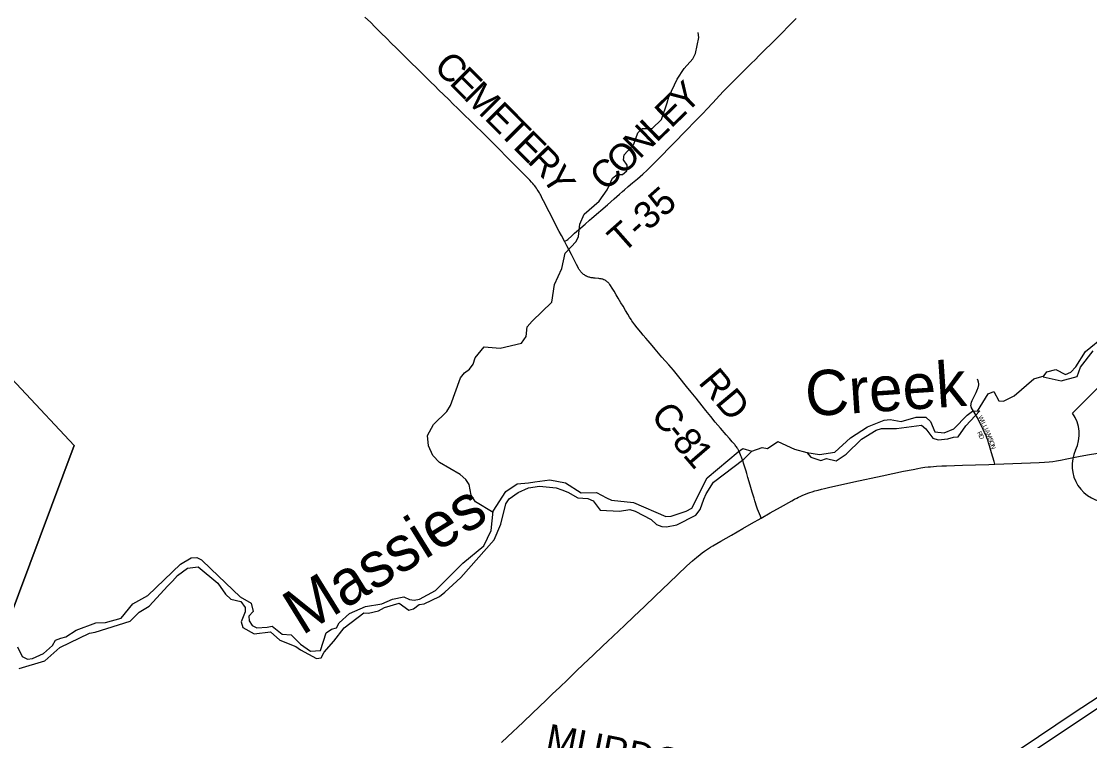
# Model space of a CAD drawing. Extents: x 1410790 to 1770854, y 448063 to 770588.
# Drawn here: x 1584098 to 1595915, y 632367 to 640321 of the extents above; entities that cross this region are included whole.
import ezdxf

# ---------------------------------------------------------------- set-up
doc = ezdxf.new("R2010")
doc.units = 0
for name, color, linetype in [('GM_X_Corporation', 7, 'Continuous'), ('GM_X_County_Road', 7, 'Continuous'), ('GM_X_County_Road_Text', 7, 'Continuous'), ('GM_X_Minor_River', 7, 'Continuous'), ('GM_X_Minor_River_Text', 7, 'Continuous'), ('GM_X_Township', 7, 'Continuous'), ('GM_X_Township_Road', 7, 'Continuous'), ('GM_X_Township_Road_Text', 7, 'Continuous'), ('GM_X_Township_Subdivision', 7, 'Continuous'), ('GM_X_Township_Subdivision_Text', 7, 'Continuous'), ('GM_X_US_Route', 7, 'Continuous'), ('GM_X_US_Shield', 7, 'Continuous')]:
    doc.layers.add(name, color=color, linetype=linetype)

msp = doc.modelspace()

# ---------------------------------------------------------------- linework, layer by layer
at = {"layer": 'GM_X_Corporation'}
msp.add_lwpolyline([(1596439, 633013), (1595814, 632595), (1593664, 631158), (1593605, 631179), (1593547, 631198), (1595743, 632676), (1596371, 633087)], dxfattribs=at)
at = {"layer": 'GM_X_County_Road'}
for points in [[(1590107, 637885), (1590093, 637912), (1590071, 637951), (1590048, 637996), (1590013, 638061), (1589949, 638188), (1589922, 638241), (1589887, 638310), (1589860, 638363), (1589851, 638381), (1589843, 638397), (1589836, 638411), (1589828, 638425), (1589821, 638437), (1589814, 638448), (1589805, 638462), (1589795, 638477), (1589784, 638492), (1589776, 638502), (1589767, 638512), (1589755, 638527), (1589740, 638544), (1589721, 638564), (1589696, 638590), (1589640, 638646), (1589589, 638697), (1589522, 638764), (1589454, 638833), (1589397, 638893), (1589339, 638951), (1589290, 638998), (1589208, 639080), (1589110, 639175), (1589058, 639227), (1589003, 639281), (1588922, 639361), (1588875, 639406), (1588825, 639455), (1588767, 639512), (1588717, 639561), (1588671, 639606), (1588627, 639650), (1588590, 639686), (1588543, 639733), (1588467, 639807), (1588418, 639856), (1588358, 639914), (1588287, 639984), (1588244, 640027), (1588193, 640077), (1588136, 640133), (1588079, 640190), (1588010, 640258), (1587958, 640310), (1587898, 640368)], [(1592047, 635547), (1592043, 635555), (1592039, 635564), (1592035, 635572), (1592032, 635579), (1592028, 635585), (1592024, 635592), (1592020, 635598), (1592017, 635603), (1592009, 635615), (1592002, 635624), (1591995, 635633), (1591989, 635640), (1591975, 635656), (1591962, 635671), (1591931, 635708), (1591894, 635750), (1591831, 635822), (1591773, 635890), (1591723, 635950), (1591670, 636017), (1591628, 636069), (1591561, 636152), (1591506, 636221), (1591455, 636283), (1591370, 636389), (1591310, 636462), (1591258, 636523), (1591184, 636608), (1591109, 636696), (1591076, 636736), (1591053, 636762), (1591033, 636786), (1591005, 636819), (1590976, 636852), (1590950, 636883), (1590911, 636931), (1590885, 636964), (1590862, 636995), (1590851, 637010), (1590843, 637022), (1590826, 637048), (1590805, 637084), (1590782, 637122), (1590753, 637171), (1590730, 637208), (1590699, 637260), (1590678, 637297), (1590654, 637337), (1590632, 637371), (1590615, 637398), (1590607, 637409), (1590600, 637419), (1590595, 637425), (1590589, 637431), (1590583, 637436), (1590578, 637441), (1590571, 637447), (1590563, 637452), (1590558, 637455), (1590554, 637457), (1590546, 637461), (1590541, 637463), (1590536, 637465), (1590529, 637468), (1590521, 637470), (1590513, 637472), (1590505, 637473), (1590495, 637475), (1590487, 637476), (1590445, 637480), (1590432, 637481), (1590421, 637483), (1590410, 637484), (1590400, 637486), (1590391, 637488), (1590382, 637490), (1590374, 637492), (1590365, 637495), (1590357, 637499), (1590350, 637502), (1590345, 637505), (1590339, 637508), (1590327, 637516), (1590317, 637523), (1590310, 637529), (1590304, 637534), (1590298, 637540), (1590293, 637545), (1590288, 637551), (1590282, 637558), (1590276, 637566), (1590270, 637574), (1590266, 637582), (1590262, 637588), (1590256, 637599), (1590238, 637632), (1590208, 637690), (1590182, 637741), (1590149, 637805), (1590132, 637837), (1590109, 637881), (1590107, 637885)], [(1592280, 634827), (1592273, 634847), (1592241, 634928), (1592234, 634947), (1592227, 634971), (1592219, 634995), (1592212, 635017), (1592202, 635048), (1592183, 635114), (1592161, 635190), (1592135, 635277), (1592123, 635321), (1592115, 635348), (1592094, 635411), (1592073, 635473), (1592068, 635490), (1592063, 635503), (1592058, 635516), (1592054, 635528), (1592047, 635545), (1592047, 635547)]]:
    msp.add_lwpolyline(points, dxfattribs=at)
at = {"layer": 'GM_X_Minor_River'}
for points in [[(1589316, 634888), (1589121, 635008), (1589074, 635081), (1589050, 635198), (1589013, 635256), (1588953, 635310), (1588723, 635441), (1588648, 635521), (1588602, 635628), (1588592, 635742), (1588658, 635863), (1588804, 636005), (1588846, 636071), (1588955, 636378), (1588998, 636435), (1589054, 636473), (1589097, 636530), (1589117, 636600), (1589217, 636723), (1589395, 636708), (1589630, 636762), (1589682, 636837), (1589693, 636944), (1589748, 637007), (1589964, 637216), (1589995, 637410), (1590076, 637587), (1590113, 637759), (1590236, 637885), (1590261, 637941), (1590275, 638079), (1590323, 638190), (1590489, 638334), (1590579, 638459), (1590636, 638588), (1590688, 638628), (1590747, 638627), (1590797, 638668), (1590798, 638730), (1590759, 638791), (1590766, 638843), (1590872, 638963), (1590916, 639087), (1590967, 639134), (1591075, 639135), (1591179, 639237), (1591242, 639419), (1591259, 639487), (1591353, 639680), (1591431, 639801), (1591525, 639907), (1591554, 639967), (1591593, 640141), (1591584, 640199)], [(1595402, 636388), (1595441, 636445), (1595542, 636470), (1595647, 636416), (1595708, 636441), (1595763, 636500), (1595868, 636669), (1596087, 636846)], [(1595402, 636388), (1595600, 636346), (1595777, 636392), (1595815, 636497), (1595952, 636678)], [(1594674, 636011), (1594792, 636201), (1594856, 636228), (1594911, 636125), (1594961, 636122), (1595078, 636180), (1595298, 636369), (1595412, 636402)], [(1592787, 635553), (1592830, 635501), (1592940, 635463), (1593003, 635486), (1593110, 635460), (1593220, 635534), (1593391, 635702), (1593555, 635800), (1593613, 635817), (1593780, 635820), (1594053, 635856), (1594104, 635813), (1594179, 635712), (1594240, 635693), (1594347, 635705), (1594409, 635724), (1594459, 635727), (1594544, 635848), (1594701, 636012)], [(1592787, 635553), (1592925, 635531), (1593096, 635558), (1593271, 635716), (1593457, 635835), (1593643, 635909), (1593709, 635916), (1593829, 635896), (1593996, 635945), (1594102, 635943), (1594156, 635896), (1594202, 635783), (1594306, 635772), (1594413, 635816), (1594559, 635966), (1594619, 636009), (1594701, 636012)], [(1592178, 635567), (1592291, 635607), (1592351, 635598), (1592464, 635673), (1592650, 635590), (1592787, 635553)], [(1584055, 633403), (1584107, 633296), (1584167, 633267), (1584221, 633274), (1584342, 633330), (1584442, 633419), (1584477, 633476), (1584533, 633501), (1584590, 633514), (1584703, 633587), (1584923, 633670), (1585029, 633672), (1585200, 633721), (1585329, 633880), (1585497, 633973), (1585859, 634318), (1585975, 634387), (1586037, 634392), (1586092, 634367), (1586195, 634267), (1586519, 633957), (1586640, 633887), (1586662, 633796), (1586614, 633743), (1586619, 633691), (1586650, 633638), (1586704, 633615), (1586818, 633623), (1586872, 633631), (1586981, 633545), (1587083, 633537), (1587186, 633433), (1587295, 633355), (1587407, 633362), (1587468, 633557), (1587529, 633598), (1587583, 633613), (1587612, 633669), (1587728, 633771), (1587904, 633851), (1588085, 633880), (1588204, 633930), (1588330, 633958), (1588390, 633929), (1588444, 633920), (1588500, 633932), (1588678, 634027), (1588980, 634329), (1589213, 634522), (1589294, 634689), (1589318, 634903), (1589458, 635123), (1589582, 635205), (1589709, 635219), (1589778, 635230), (1589945, 635250), (1590118, 635217), (1590291, 635108), (1590459, 635109), (1590569, 635051), (1590626, 635024), (1590870, 635000), (1591225, 634844), (1591285, 634848), (1591452, 634905), (1591513, 634938), (1591684, 635274), (1592026, 635559), (1592080, 635597), (1592178, 635567)], [(1584075, 633166), (1584359, 633248), (1584522, 633395), (1584851, 633556), (1584915, 633565), (1585302, 633686), (1585400, 633786), (1585511, 633855), (1585719, 634080), (1585770, 634131), (1585825, 634192), (1585937, 634273), (1586053, 634287), (1586271, 634109), (1586357, 633986), (1586414, 633931), (1586524, 633905), (1586575, 633840), (1586574, 633790), (1586530, 633680), (1586549, 633618), (1586674, 633546), (1586853, 633571), (1586956, 633477), (1587135, 633406), (1587187, 633369), (1587362, 633276), (1587414, 633283), (1587447, 633345), (1587553, 633467), (1587668, 633613), (1587885, 633781), (1587939, 633776), (1588049, 633802), (1588114, 633839), (1588275, 633885), (1588384, 633811), (1588437, 633824), (1588497, 633873), (1588554, 633879), (1588723, 633960), (1588782, 634009), (1588959, 634171), (1589329, 634586), (1589402, 634761), (1589455, 634985), (1589492, 635040), (1589594, 635111), (1589709, 635161), (1589829, 635181), (1590015, 635162), (1590077, 635141), (1590143, 635114), (1590252, 635050), (1590364, 635043), (1590424, 635020), (1590502, 634914), (1590715, 634903), (1590827, 634921), (1590887, 634904), (1591064, 634811), (1591123, 634756), (1591183, 634735), (1591233, 634730), (1591349, 634754), (1591558, 634861), (1591607, 634921), (1591647, 635038), (1591674, 635096), (1591754, 635223), (1592091, 635480), (1592178, 635567)]]:
    msp.add_lwpolyline(points, dxfattribs=at)
at = {"layer": 'GM_X_Township'}
for points in [[(1567296, 650649), (1567116, 648671), (1567053, 647825), (1571073, 647506), (1571339, 647485), (1577536, 646994), (1575565, 645371), (1576708, 644150), (1579816, 640829), (1582921, 637512), (1584683, 635629), (1583811, 633312), (1583568, 633186), (1583397, 633110), (1583248, 633033), (1583122, 632898), (1583008, 632709), (1583041, 632683), (1583120, 632573), (1583144, 632448), (1583136, 632286)], [(1583136, 632286), (1583144, 632448), (1583120, 632573), (1583041, 632683), (1583008, 632709), (1583122, 632898), (1583248, 633033), (1583397, 633110), (1583568, 633186), (1583811, 633312), (1584683, 635629), (1582921, 637512), (1579816, 640829), (1576708, 644150), (1575565, 645371), (1577536, 646994), (1580310, 646782), (1584490, 646461), (1590491, 646006), (1590820, 645981), (1592654, 645841), (1595386, 645633), (1599161, 645345)]]:
    msp.add_lwpolyline(points, dxfattribs=at)
at = {"layer": 'GM_X_Township_Road'}
msp.add_lwpolyline([(1590107, 637885), (1590131, 637902), (1590141, 637909), (1590186, 637949), (1590218, 637978), (1590260, 638014), (1590334, 638078), (1590383, 638121), (1590409, 638145), (1590580, 638292), (1590656, 638359), (1590713, 638409), (1590747, 638439), (1590769, 638459), (1590810, 638494), (1590857, 638534), (1590912, 638581), (1590971, 638632), (1591020, 638674), (1591043, 638697), (1591087, 638743), (1591139, 638794), (1591196, 638852), (1591248, 638906), (1591349, 639008), (1591414, 639076), (1591486, 639148), (1591517, 639183), (1591559, 639226), (1591608, 639273), (1591640, 639306), (1591681, 639349), (1591747, 639421), (1591820, 639499), (1591865, 639547), (1591942, 639627), (1592026, 639710), (1592082, 639766), (1592124, 639807), (1592168, 639851), (1592221, 639904), (1592251, 639934), (1592297, 639980), (1592420, 640102), (1592498, 640180), (1592599, 640283), (1592670, 640352)], dxfattribs=at)
at = {"layer": 'GM_X_Township_Subdivision'}
msp.add_lwpolyline([(1594866, 635424), (1594857, 635454), (1594828, 635550), (1594806, 635625), (1594796, 635660), (1594787, 635688), (1594778, 635715), (1594769, 635737), (1594761, 635755), (1594753, 635774), (1594738, 635807), (1594719, 635845), (1594697, 635887), (1594673, 635936), (1594648, 635982), (1594609, 636048), (1594607, 636052), (1594605, 636056), (1594604, 636060), (1594603, 636065), (1594602, 636069), (1594602, 636073), (1594602, 636078), (1594603, 636083), (1594603, 636089), (1594604, 636094), (1594606, 636099), (1594607, 636104), (1594609, 636110), (1594616, 636127), (1594622, 636141), (1594637, 636173), (1594658, 636216), (1594675, 636252), (1594678, 636261), (1594682, 636271), (1594683, 636277), (1594685, 636283), (1594687, 636290), (1594688, 636296), (1594688, 636303), (1594688, 636309), (1594688, 636315), (1594687, 636322), (1594686, 636327), (1594685, 636333), (1594683, 636339), (1594680, 636345), (1594673, 636362)], dxfattribs=at)
at = {"layer": 'GM_X_US_Route'}
msp.add_lwpolyline([(1589410, 632345), (1589476, 632408), (1589648, 632572), (1589752, 632671), (1589902, 632815), (1589973, 632883), (1590049, 632955), (1590141, 633044), (1590238, 633137), (1590314, 633209), (1590426, 633315), (1590531, 633414), (1590581, 633462), (1590768, 633641), (1590872, 633740), (1590989, 633851), (1591108, 633963), (1591267, 634115), (1591355, 634199), (1591460, 634298), (1591523, 634356), (1591548, 634378), (1591565, 634392), (1591606, 634425), (1591629, 634442), (1591654, 634460), (1591677, 634476), (1591700, 634492), (1591722, 634506), (1591745, 634519), (1591836, 634573), (1591952, 634639), (1592078, 634711), (1592175, 634766), (1592280, 634827), (1592379, 634884), (1592494, 634948), (1592620, 635019), (1592650, 635035), (1592674, 635047), (1592694, 635058), (1592714, 635068), (1592742, 635080), (1592771, 635092), (1592798, 635103), (1592821, 635111), (1592845, 635119), (1592876, 635129), (1592910, 635138), (1592947, 635148), (1592981, 635156), (1593041, 635170), (1593160, 635197), (1593305, 635229), (1593618, 635295), (1593857, 635345), (1593961, 635366), (1594015, 635376), (1594049, 635382), (1594091, 635389), (1594127, 635393), (1594154, 635396), (1594186, 635399), (1594222, 635402), (1594281, 635404), (1594330, 635406), (1594418, 635409), (1594510, 635412), (1594653, 635417), (1594800, 635421), (1594866, 635424), (1594966, 635427), (1595261, 635438), (1595355, 635441), (1595414, 635445), (1595466, 635449), (1595509, 635454), (1595548, 635460), (1595591, 635468), (1595663, 635482), (1595793, 635507), (1595891, 635526), (1596004, 635545)], dxfattribs=at)
at = {"layer": 'GM_X_US_Shield'}
msp.add_line((1596015, 636278), (1595725, 635988), dxfattribs=at)
for centre, start, end in [((1595393, 635755), 334.5471, 35.0009), ((1596127, 635408), 154.8319, 270.6383)]:
    msp.add_arc(centre, 406, start, end, dxfattribs=at)

# ---------------------------------------------------------------- texts
at = {"layer": 'GM_X_County_Road_Text'}
for s, rotation, p in [('C', 315.0028, (1588646, 639806)), ('E', 314.997, (1588821, 639632)), ('M', 315.0011, (1588979, 639473)), ('E', 315.0024, (1589210, 639243)), ('T', 315, (1589368, 639084)), ('E', 314.9849, (1589527, 638925)), ('R', 314.1472, (1589685, 638767)), ('Y', 302.2158, (1589846, 638604)), ('RD', 309.8696, (1591577, 636324)), ('C', 309.067, (1591049, 635958)), ('-', 309.2187, (1591205, 635766)), ('8', 309.6751, (1591284, 635668)), ('1', 310.7596, (1591406, 635521)), ('MURDOCK', 348.8182, (1589885, 632261))]:
    msp.add_text(s, height=300, rotation=rotation, dxfattribs=at).set_placement(p)
at = {"layer": 'GM_X_Minor_River_Text'}
for s, rotation, p in [('Creek', 3.8211, (1592784, 635951)), ('Massies', 31.8019, (1587202, 633524))]:
    msp.add_text(s, height=500, rotation=rotation, dxfattribs=at).set_placement(p)
at = {"layer": 'GM_X_Township_Road_Text'}
for s, rotation, p in [('Y', 44.3535, (1591445, 639287)), ('E', 44.3576, (1591285, 639130)), ('N', 44.3591, (1590935, 638789)), ('L', 44.3515, (1591124, 638973)), ('O', 44.1468, (1590745, 638604)), ('C', 42.2445, (1590555, 638431)), ('T-35', 41.4856, (1590750, 637747))]:
    msp.add_text(s, height=300, rotation=rotation, dxfattribs=at).set_placement(p)
at = {"layer": 'GM_X_Township_Subdivision_Text'}
for s, rotation, p in [('W', 296.0011, (1594679, 635947)), ('I', 296.011, (1594704, 635895)), ('L', 295.9908, (1594713, 635876)), ('R', 296.4021, (1594668, 635773)), ('D', 294.5706, (1594686, 635737)), ('L', 295.9997, (1594729, 635844)), ('I', 296.011, (1594744, 635812)), ('A', 294.9522, (1594754, 635793)), ('M', 291.4259, (1594772, 635754)), ('S', 290.4825, (1594791, 635705)), ('O', 288.4557, (1594803, 635672)), ('N', 287.564, (1594817, 635631))]:
    msp.add_text(s, height=50, rotation=rotation, dxfattribs=at).set_placement(p)

doc.saveas('drawing.dxf')
